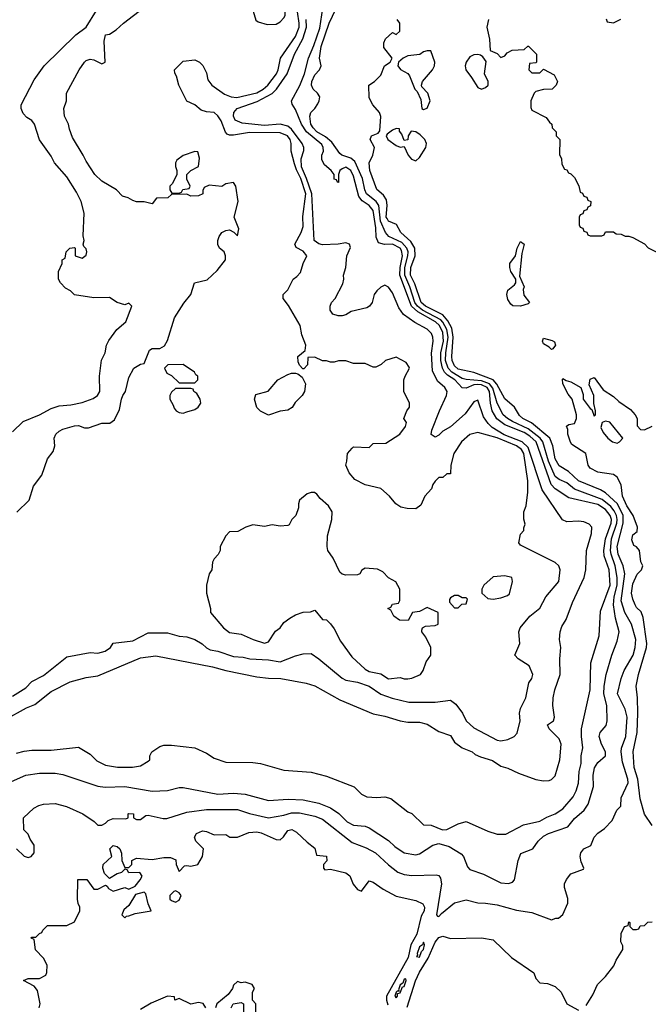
# Model space of a CAD drawing. Header units: inches. Extents: x 2348352 to 2479776, y 460422 to 613655.
# Tile 264 of 590: x 2376487 to 2379730, y 570988 to 576069. Entities that reach past the tile are written whole.
import ezdxf

# ---------------------------------------------------------------- set-up
doc = ezdxf.new("R2010")
doc.units = ezdxf.units.IN
doc.header["$MEASUREMENT"] = 0
doc.layers.add('C3577', color=7, linetype='Continuous')

msp = doc.modelspace()

# ---------------------------------------------------------------- linework, layer by layer
at = {"layer": 'C3577', "color": 4}
for points, elevation in [([(2377790, 576288), (2377770, 576278), (2377750, 576258), (2377710, 576198), (2377696, 576170), (2377686.8, 576130), (2377706, 576066), (2377716.9, 576056.9), (2377763.5, 576043.5), (2377810, 576046), (2377830, 576058), (2377850, 576078), (2377857.2, 576090), (2377857, 576110), (2377836.2, 576190), (2377826, 576210), (2377810, 576266)], 92), ([(2378590, 575908), (2378570, 575902), (2378550.7, 575889.3), (2378490, 575882.7), (2378464.7, 575870), (2378442, 575850), (2378438, 575830), (2378450.9, 575810.9), (2378490, 575790.7), (2378498.7, 575778.7), (2378526, 575710), (2378537.3, 575697.3), (2378556.8, 575656.8), (2378562, 575610), (2378570, 575606), (2378590, 575612), (2378604, 575650), (2378592.3, 575690), (2378562, 575722), (2378559.3, 575730), (2378566, 575750), (2378616.2, 575810), (2378626.6, 575830), (2378629.2, 575849.2), (2378607.3, 575907.3)], 68), ([(2378850, 575889.2), (2378830, 575886.6), (2378810, 575876.2), (2378790.4, 575850), (2378784.9, 575830), (2378788.2, 575810), (2378818.8, 575770), (2378850, 575718), (2378870, 575711), (2378890, 575718.8), (2378904, 575730), (2378904, 575750), (2378885.2, 575790), (2378893.2, 575853.2), (2378877.2, 575877.2), (2378865.2, 575885.2)], 68), ([(2378430, 575508), (2378410, 575499), (2378382.8, 575477.2), (2378378, 575470), (2378386, 575450), (2378430, 575418.8), (2378450, 575411.3), (2378470, 575414), (2378490.8, 575370), (2378508.2, 575348.2), (2378530, 575341), (2378550, 575358), (2378582.7, 575410), (2378585.2, 575430), (2378577.2, 575450), (2378553.8, 575473.8), (2378530, 575489.2), (2378506.4, 575493.6), (2378491.3, 575470), (2378490, 575448), (2378470, 575446), (2378458, 575478), (2378446, 575494), (2378446, 575506)], 68), ([(2377390, 575388), (2377330, 575368.7), (2377296.9, 575343.1), (2377291.3, 575330), (2377291.6, 575311.6), (2377298, 575290), (2377298, 575270), (2377276, 575224), (2377262, 575210), (2377262, 575190), (2377272.7, 575172.7), (2377310, 575174), (2377322, 575178), (2377328.4, 575191.6), (2377362, 575198), (2377366, 575210), (2377350, 575246), (2377348.7, 575270), (2377369.1, 575290.9), (2377408.9, 575311.1), (2377414, 575354), (2377406, 575386)], 92), ([(2379070, 574589.7), (2379031.7, 574591.7), (2379020.5, 574600.5), (2379004.7, 574624.7), (2379000.7, 574650), (2379006.2, 574673.8), (2379040.2, 574699.8), (2379046, 574710), (2379046, 574730), (2379020.9, 574770), (2379015.1, 574790), (2379016, 574810), (2379045.2, 574850), (2379054, 574890), (2379070, 574924.7), (2379090.4, 574910), (2379077.3, 574862.7), (2379065.4, 574745.4), (2379090.4, 574690), (2379084.1, 574675.9), (2379087.3, 574647.3), (2379117.3, 574610), (2379110, 574602.7)], 64), ([(2379230, 574366), (2379218.7, 574378.7), (2379190, 574395.3), (2379183.7, 574410), (2379190, 574424.7), (2379233.7, 574413.7), (2379246, 574406), (2379250.8, 574390), (2379238, 574370)], 64), ([(2377330, 574288.7), (2377252, 574288), (2377234, 574270), (2377245.4, 574245.4), (2377270, 574232), (2377310, 574194), (2377390, 574194), (2377406, 574210), (2377406, 574230), (2377395.3, 574235.3), (2377388, 574250)], 92), ([(2377770, 574028.7), (2377730, 574048), (2377710, 574068), (2377699, 574110), (2377704.7, 574135.3), (2377768.9, 574151.1), (2377818, 574210), (2377870, 574238), (2377890, 574244.7), (2377910, 574244.7), (2377922, 574242), (2377944.7, 574224.7), (2377962, 574190), (2377956, 574150), (2377944.7, 574130), (2377907.5, 574092.5), (2377893.2, 574066.8), (2377870, 574054), (2377830, 574048.7)], 88), ([(2377370, 574166), (2377290, 574166), (2377270, 574146), (2377262, 574130), (2377262, 574110), (2377279.6, 574079.6), (2377283.6, 574063.6), (2377294, 574050), (2377310, 574042), (2377330, 574038), (2377350, 574044.7), (2377390, 574058), (2377408, 574070), (2377422, 574090), (2377418, 574110), (2377400.4, 574140.4), (2377386, 574150), (2377382, 574162)], 92), ([(2379510, 573997.2), (2379492, 573990), (2379484.7, 573964.7), (2379498, 573938), (2379521, 573910), (2379544.7, 573890), (2379570, 573884), (2379582, 573890), (2379598, 573910), (2379532.3, 573992.3)], 64), ([(2377990, 573628.7), (2377970, 573622), (2377931.3, 573590), (2377924.7, 573570), (2377924.7, 573550), (2377911, 573510), (2377891.3, 573490), (2377878, 573462), (2377870, 573458), (2377830, 573455.3), (2377790, 573462), (2377750, 573454), (2377690, 573462), (2377654, 573450), (2377611.6, 573428.4), (2377570, 573426), (2377550, 573406), (2377522, 573350), (2377522, 573330), (2377511.6, 573308.4), (2377490, 573286), (2377482, 573270), (2377478, 573230), (2377464.7, 573210), (2377451.3, 573150), (2377451.3, 573110), (2377470.9, 573030.9), (2377471.3, 573010), (2377538, 572930), (2377570, 572906), (2377630, 572898), (2377691.3, 572870), (2377750, 572850.7), (2377770, 572858.8), (2377807, 572913), (2377830, 572931.3), (2377850, 572958), (2377880.2, 572979.8), (2377910, 572998), (2377948.9, 573011.1), (2377987.3, 573012.7), (2378010, 573022), (2378050, 572974), (2378070, 572972), (2378090, 572951.3), (2378110, 572926), (2378142, 572862), (2378200.7, 572780.7), (2378270, 572717.1), (2378290, 572706), (2378350, 572693.4), (2378390, 572668.2), (2378450, 572674.8), (2378470, 572666.8), (2378490, 572667.3), (2378510, 572670.8), (2378555.3, 572690), (2378569, 572710), (2378584.7, 572755.3), (2378608, 572790), (2378608, 572830), (2378583.1, 572883.1), (2378562, 572910), (2378562, 572918), (2378566, 572930), (2378580.4, 572939.6), (2378630, 572942), (2378646, 572950), (2378646, 573010), (2378590, 573035.3), (2378550, 573015.3), (2378514, 573010), (2378492, 572968), (2378446, 572970), (2378418, 572990), (2378402, 573022), (2378386, 573030), (2378402, 573038), (2378410, 573052), (2378442, 573058), (2378448, 573072), (2378448.7, 573130), (2378428.4, 573168.4), (2378390, 573188), (2378360.4, 573220.4), (2378333.6, 573233.6), (2378270, 573238), (2378251.6, 573228.4), (2378242, 573210), (2378230, 573204), (2378170, 573202), (2378150, 573208), (2378138, 573218), (2378104, 573290), (2378077.2, 573330), (2378073.2, 573350), (2378074.6, 573405.4), (2378097.2, 573490), (2378099, 573530), (2378080.2, 573560.2), (2378038, 573598), (2378020.4, 573620.4), (2378008.4, 573628.4)], 92), ([(2378990, 573199), (2378930, 573194), (2378882, 573150), (2378872, 573130), (2378872, 573110), (2378902, 573082), (2378930, 573078), (2378970, 573084.7), (2379003.1, 573096.9), (2379013.6, 573106.4), (2379028.7, 573170), (2379026, 573190)], 92), ([(2378750, 573098), (2378730, 573098), (2378710, 573086), (2378703.6, 573076.4), (2378703.6, 573063.6), (2378730, 573034), (2378750, 573034), (2378767.3, 573052.7), (2378790, 573054), (2378798, 573078), (2378790, 573086), (2378770, 573086)], 92), ([(2377290, 571573.2), (2377282, 571570), (2377261, 571550), (2377261, 571530), (2377270, 571522.8), (2377290, 571514.8), (2377310, 571526), (2377319.3, 571550), (2377310, 571564), (2377298, 571570)], 64), ([(2377130, 571566), (2377084.7, 571555.3), (2377050, 571498), (2377024.7, 571475.3), (2377014, 571450), (2377030, 571434), (2377038, 571442), (2377050, 571444.7), (2377082.7, 571457.3), (2377166, 571470), (2377150, 571506), (2377138, 571558)], 64), ([(2378570, 571308.7), (2378564.4, 571295.6), (2378550, 571284), (2378537.3, 571250), (2378538.8, 571241.2), (2378534, 571234), (2378550, 571231), (2378560.1, 571259.9), (2378570, 571271.3), (2378575.1, 571295.1)], 68), ([(2378478.6, 571118.6), (2378470, 571118), (2378463, 571097), (2378450, 571088.7), (2378442, 571062), (2378444.7, 571055.3), (2378435.3, 571055.3), (2378429, 571050), (2378423, 571030), (2378430, 571020.7), (2378436.2, 571030), (2378436.4, 571043.6), (2378450, 571047.7), (2378461.5, 571078.5), (2378470, 571080.7), (2378474.7, 571090), (2378481.2, 571110)], 68)]:
    msp.add_lwpolyline(points, close=True, dxfattribs=dict(at, elevation=elevation))
for points, elevation in [([(2376472.3, 573527.7), (2376535.3, 573590), (2376558.6, 573661.4), (2376600.9, 573719.1), (2376630, 573802), (2376660.2, 573839.8), (2376669, 573870), (2376664, 573910), (2376674, 573930), (2376690, 573946), (2376710, 573956), (2376770, 573973.4), (2376790, 573974), (2376822, 573962), (2376842.8, 573962.8), (2376910, 573987.3), (2376952.5, 573987.5), (2376975.5, 574004.5), (2377002.5, 574057.5), (2377012.3, 574110), (2377019.3, 574130), (2377033.2, 574150), (2377050, 574222), (2377075.3, 574270), (2377110, 574291.3), (2377130, 574294), (2377156.4, 574363.6), (2377170, 574371.3), (2377210, 574372), (2377234.6, 574385.4), (2377250, 574414), (2377286, 574530), (2377334.2, 574605.8), (2377369.2, 574650), (2377389.3, 574710.7), (2377454.5, 574725.5), (2377506.3, 574773.7), (2377549.2, 574830), (2377549, 574850), (2377542, 574870), (2377518, 574890), (2377509.1, 574909.1), (2377508.7, 574930), (2377515.3, 574950), (2377530, 574970.8), (2377550, 574981), (2377570, 574984.7), (2377592, 574972), (2377610, 574954), (2377618, 574990), (2377594, 575050), (2377614, 575130), (2377602, 575210), (2377590, 575228), (2377550, 575222), (2377530, 575208.7), (2377464.7, 575215.3), (2377438, 575202), (2377432, 575188), (2377431.3, 575170), (2377410, 575159), (2377370, 575158), (2377350, 575168), (2377270, 575166), (2377251.3, 575148.7), (2377192, 575148), (2377170, 575118), (2377130, 575128.7), (2377090, 575128.7), (2377070, 575135.3), (2377046, 575150), (2377018, 575158), (2376986, 575190), (2376910, 575235.3), (2376875.3, 575270), (2376830, 575338), (2376815.3, 575370), (2376760.2, 575460.2), (2376743.1, 575503.1), (2376738, 575530), (2376718, 575570), (2376715.3, 575610), (2376728.7, 575650), (2376729, 575690), (2376794, 575810), (2376822, 575850), (2376830, 575858), (2376850, 575864.7), (2376870, 575861), (2376910, 575841), (2376928, 575850), (2376922.9, 575957.1), (2376929.6, 575990.4), (2376950, 575994.8), (2376984.1, 576015.9), (2377022, 576050), (2377207.2, 576192.8)], 92), ([(2376430, 572130.7), (2376518, 572170), (2376590, 572180.7), (2376670, 572180.7), (2376710, 572174), (2376890, 572114), (2376927.9, 572107.9), (2377030, 572112.4), (2377170, 572088.2), (2377250, 572090.6), (2377310, 572107.3), (2377330, 572107.3), (2377510, 572072.7), (2377590, 572077.1), (2377650, 572072.7), (2377770, 572039.3), (2377872.9, 572047.1), (2377950, 572042.6), (2378030, 572025.3), (2378090, 572002.4), (2378133, 571973), (2378177.3, 571930), (2378210, 571912.7), (2378270, 571907.3), (2378290, 571898.8), (2378390, 571834), (2378422.5, 571802.5), (2378470, 571770.4), (2378530, 571758.8), (2378550, 571764), (2378619, 571810), (2378650, 571817.6), (2378703, 571803), (2378764.5, 571764.5), (2378776, 571750), (2378797.5, 571697.5), (2378810, 571684), (2378879.9, 571659.9), (2378970, 571614.8), (2379009.1, 571610.9), (2379030, 571618), (2379039, 571630), (2379059.3, 571730), (2379073.2, 571766.8), (2379134, 571790), (2379161.2, 571830), (2379190, 571856.3), (2379215.3, 571870), (2379315.8, 571904.2), (2379350, 571946), (2379399.3, 571990), (2379419.1, 572020.9), (2379447.5, 572112.5), (2379446, 572170), (2379451.9, 572208.1), (2379470, 572236), (2379509.2, 572270), (2379509.3, 572290), (2379489.3, 572330), (2379477.2, 572370), (2379481.2, 572390), (2379513.2, 572426.8), (2379517.2, 572450), (2379516.2, 572530), (2379501.3, 572590), (2379501.6, 572630), (2379512, 572690), (2379542, 572790), (2379570, 572862), (2379579.5, 572910), (2379560.5, 572980.5), (2379550.8, 573050), (2379553.5, 573090), (2379569.8, 573150), (2379569.8, 573190), (2379558.9, 573250), (2379537.7, 573310), (2379534.8, 573330), (2379539.8, 573390), (2379567.6, 573470), (2379569.8, 573490), (2379565.8, 573510), (2379554.8, 573534.8), (2379537.5, 573557.5), (2379492.2, 573592.2), (2379350, 573645.4), (2379310, 573678.7), (2379270, 573696.3), (2379250, 573711.6), (2379215.7, 573790), (2379185.5, 573890), (2379172.9, 573910), (2379110, 573958), (2379030, 573994.5), (2379003.6, 574010), (2378981.6, 574030), (2378950, 574089.3), (2378928.1, 574168.1), (2378910, 574189.8), (2378870, 574205.2), (2378790, 574211.9), (2378770, 574217.4), (2378716.4, 574250), (2378697.7, 574270), (2378684.3, 574310), (2378684.7, 574350), (2378697.8, 574430), (2378690.5, 574470), (2378670, 574508.7), (2378659.5, 574519.5), (2378565.8, 574570), (2378539, 574590), (2378525.9, 574610), (2378500.5, 574690), (2378473.7, 574750), (2378474.4, 574790), (2378489.9, 574850), (2378490.6, 574870), (2378485, 574890), (2378458.7, 574918.7), (2378391.8, 574950), (2378374.3, 574970), (2378348.8, 575028.8), (2378339.3, 575110), (2378325.4, 575130), (2378276.4, 575170), (2378267.9, 575190), (2378255.3, 575250), (2378216.4, 575336.4), (2378194.7, 575354.7), (2378149.8, 575369.8), (2378138.6, 575378.6), (2378096.6, 575436.6), (2378064, 575464), (2378020.7, 575490), (2378000.5, 575510), (2377989.7, 575530), (2377984.5, 575570), (2377989.4, 575590), (2378009.5, 575610.5), (2378024.8, 575635.2), (2378032.7, 575650), (2378035.1, 575670), (2378022.7, 575690), (2378000.9, 575710), (2377992, 575730), (2377993.6, 575750), (2378010, 575784.9), (2378034.5, 575810), (2378042.9, 575830), (2378033.3, 575870), (2378043.1, 575930), (2378083.5, 576050), (2378117.6, 576122.4)], 72), ([(2376450, 573942), (2376504.5, 573995.5), (2376588.7, 574030), (2376650, 574062), (2376690, 574075.5), (2376750, 574080.5), (2376810, 574094), (2376866.8, 574113.2), (2376889, 574130), (2376901.2, 574150), (2376899.3, 574230), (2376908.7, 574311.3), (2376928, 574350), (2376935.3, 574390), (2376946.3, 574413.7), (2376989, 574470), (2377034, 574510), (2377066, 574590), (2377050, 574606), (2377030, 574598), (2376990, 574608.7), (2376950, 574635.3), (2376870, 574633.2), (2376770, 574649), (2376748.9, 574668.9), (2376723.1, 574683.1), (2376698, 574710), (2376688, 574730), (2376688, 574770), (2376706, 574810), (2376706, 574830), (2376722, 574838), (2376726, 574870), (2376746, 574890), (2376770, 574894), (2376774, 574890), (2376774, 574850), (2376810, 574838), (2376830, 574854), (2376834, 574870), (2376830, 574886), (2376818, 574898), (2376815.3, 574910), (2376819, 574930), (2376814, 574954), (2376819.3, 575070), (2376803.7, 575130), (2376779.3, 575179.3), (2376730, 575257.2), (2376666.6, 575330), (2376650, 575364), (2376589.4, 575449.4), (2376564, 575530), (2376550, 575548.7), (2376523.2, 575563.2), (2376504.7, 575584.7), (2376494, 575610), (2376495.3, 575630), (2376561.5, 575758.5), (2376614, 575830), (2376777.2, 575990), (2376829.4, 576030.6), (2376883.2, 576116.8)], 96), ([(2376450, 572578), (2376518.7, 572621.3), (2376550, 572653.4), (2376610, 572684), (2376730, 572780.7), (2376850, 572802.8), (2376890, 572800.7), (2376928, 572810), (2376955.3, 572830), (2376970, 572851), (2377070, 572864), (2377150, 572904), (2377250, 572904.9), (2377310, 572887.7), (2377350, 572884), (2377390, 572870.7), (2377428.5, 572848.5), (2377450, 572827.7), (2377470, 572816.3), (2377510, 572810.6), (2377590, 572782.4), (2377639.3, 572779.3), (2377674, 572770), (2377770, 572766), (2377830, 572755.5), (2377910, 572786.8), (2377950, 572796), (2377990, 572798), (2378030, 572771), (2378150, 572670.7), (2378170, 572660.7), (2378230, 572650.6), (2378290, 572630.3), (2378350, 572588.2), (2378408.5, 572568.5), (2378493.8, 572546.2), (2378630, 572547.3), (2378710, 572558), (2378737.3, 572537.3), (2378770.8, 572490), (2378790.6, 572450.6), (2378830, 572414), (2378950, 572350.8), (2378970, 572347.3), (2379005.6, 572354.4), (2379038, 572370), (2379053.6, 572386.4), (2379069.2, 572450), (2379066, 572490), (2379070, 572514), (2379099, 572570), (2379113.6, 572646.4), (2379128.7, 572670), (2379134, 572690), (2379115.3, 572735.3), (2379058, 572770), (2379042, 572790), (2379068, 572850), (2379062, 572910), (2379069.4, 572930.6), (2379119, 572990), (2379170, 573032), (2379202, 573090), (2379269, 573170), (2379275.3, 573230), (2379268, 573250), (2379250, 573268), (2379070, 573358), (2379062, 573370), (2379070, 573414), (2379087.3, 573432.7), (2379087.3, 573447.3), (2379094.6, 573465.4), (2379088.4, 573491.6), (2379088, 573530), (2379100.4, 573559.6), (2379108.7, 573630), (2379109, 573690), (2379088.2, 573830), (2379076.4, 573850), (2379050, 573869.7), (2378950, 573911.8), (2378850, 573939), (2378810, 573929), (2378766, 573890), (2378726, 573830), (2378711.3, 573770), (2378710, 573726), (2378690, 573726), (2378670, 573706), (2378650, 573706), (2378630, 573688), (2378618, 573670), (2378611.3, 573648.7), (2378578, 573610), (2378556.8, 573563.2), (2378530, 573545.2), (2378485.6, 573545.6), (2378453.6, 573553.6), (2378428, 573570), (2378395.3, 573610), (2378350, 573649), (2378270, 573669), (2378216.4, 573696.4), (2378186, 573730), (2378169, 573770), (2378175.3, 573790), (2378178, 573830), (2378202, 573858), (2378210, 573864.7), (2378290, 573862), (2378310, 573882), (2378376.5, 573883.5), (2378448, 573930), (2378478, 573970), (2378482, 573990), (2378468.7, 574010), (2378484, 574050), (2378498, 574070), (2378498, 574090), (2378469.2, 574150), (2378469, 574210), (2378475.3, 574230), (2378498, 574270), (2378496.4, 574276.4), (2378480.4, 574300.4), (2378430, 574328), (2378374, 574310), (2378351.3, 574288.7), (2378323.6, 574276.4), (2378310, 574275.3), (2378270, 574294), (2378210, 574295.3), (2378170, 574309), (2378131.1, 574308.9), (2378110, 574302), (2378090, 574302), (2378070, 574308.7), (2378048.9, 574308.9), (2378010, 574328), (2377974, 574326), (2377971.6, 574288.4), (2377952.7, 574267.3), (2377947.3, 574267.3), (2377930, 574286), (2377923.1, 574303.1), (2377922, 574330), (2377959, 574361), (2377964, 574390), (2377943.2, 574443.2), (2377933.2, 574490), (2377873.2, 574593.2), (2377846, 574630), (2377846, 574650), (2377870, 574674), (2377898, 574730), (2377917.2, 574742.8), (2377936, 574764), (2377949.4, 574810.6), (2377968.7, 574850), (2377950, 574874), (2377913.2, 574893.2), (2377906, 574910), (2377939.5, 574970), (2377950, 575002), (2377947.2, 575052.8), (2377963.5, 575170), (2377938.2, 575250), (2377914.5, 575294.5), (2377905.1, 575325.1), (2377888, 575390), (2377887.8, 575430), (2377882.4, 575450), (2377869.4, 575470), (2377830, 575485.1), (2377673, 575487), (2377590, 575473.6), (2377570, 575472.3), (2377557.5, 575477.5), (2377548.1, 575488.1), (2377527, 575547), (2377510, 575572.3), (2377490, 575589.4), (2377450, 575592.7), (2377422.5, 575602.5), (2377390, 575628.7), (2377348.9, 575648.9), (2377308, 575730), (2377296.4, 575776.4), (2377287.3, 575792.7), (2377286, 575810), (2377330, 575854), (2377390, 575862), (2377414, 575850), (2377431.6, 575831.6), (2377450, 575794), (2377458, 575758), (2377478, 575730), (2377544.4, 575684.4), (2377578, 575670), (2377607.4, 575667.4), (2377710, 575691.8), (2377742.9, 575710), (2377767.3, 575730), (2377811.5, 575790), (2377820.7, 575810), (2377831.8, 575870), (2377910, 575982), (2377928.4, 576030), (2377929.7, 576050), (2377920.3, 576110)], 88), ([(2376470, 572284), (2376510, 572293.4), (2376550, 572299.1), (2376650, 572299.1), (2376790, 572314.8), (2376850, 572278), (2376884.5, 572244.5), (2376930, 572222.8), (2376990.9, 572210.9), (2377068.9, 572211.1), (2377110, 572218), (2377150, 572242), (2377158, 572250), (2377158, 572270), (2377168.9, 572291.1), (2377210, 572318), (2377230, 572324.7), (2377270, 572324.7), (2377390, 572311.3), (2377450, 572284.7), (2377490, 572258), (2377550, 572238), (2377690, 572236), (2377730, 572231.3), (2377850, 572196), (2377990, 572186), (2378070, 572166), (2378212, 572110), (2378250, 572072), (2378278, 572058), (2378330, 572054.8), (2378370, 572058.8), (2378402, 572050), (2378490, 571982), (2378510, 571972), (2378570, 571914), (2378610, 571912), (2378668.5, 571888.5), (2378690, 571890.6), (2378750, 571918.8), (2378790, 571930.8), (2378902, 571882), (2378950, 571866.7), (2378994.5, 571865.5), (2379085.4, 571914.6), (2379170, 571932.7), (2379206.6, 571953.4), (2379250, 571970.4), (2379290, 571997.1), (2379342, 572058), (2379358, 572090), (2379369.5, 572129.5), (2379373.6, 572190), (2379383.5, 572230), (2379384.4, 572270), (2379391.5, 572311.5), (2379384.7, 572370), (2379385.6, 572410), (2379429.6, 572610), (2379433.6, 572750), (2379476.9, 572890), (2379483.8, 573016.2), (2379533.8, 573150), (2379527.7, 573230), (2379503, 573303), (2379500.3, 573330), (2379509.8, 573390), (2379538.8, 573470), (2379539.5, 573490), (2379533.2, 573510), (2379510, 573540.9), (2379470, 573567), (2379320.6, 573600.6), (2379250, 573647.4), (2379229.8, 573670), (2379151.5, 573890), (2379119.3, 573919.3), (2379090, 573938.4), (2378990, 573978.7), (2378949.1, 574009.1), (2378925, 574050), (2378915.8, 574090), (2378911.1, 574150), (2378898.6, 574170), (2378870, 574184.1), (2378850, 574186.1), (2378830, 574183.9), (2378790, 574167.1), (2378770, 574169.6), (2378731.9, 574210), (2378694.6, 574234.6), (2378679.4, 574250), (2378668, 574270), (2378659.3, 574310), (2378660.4, 574350), (2378672.7, 574410), (2378670, 574455.1), (2378652.8, 574490), (2378632.8, 574510), (2378541.1, 574561.1), (2378509.2, 574590), (2378448.6, 574750), (2378449.2, 574790), (2378461.4, 574850), (2378457.2, 574877.2), (2378449.7, 574890), (2378410, 574909.8), (2378368.8, 574908.8), (2378337.4, 574917.4), (2378326.7, 574946.7), (2378325.1, 574994.9), (2378310, 575083.7), (2378290, 575109.6), (2378253.3, 575133.3), (2378237.1, 575157.1), (2378210, 575261.2), (2378195.4, 575290), (2378170, 575307), (2378150, 575299.3), (2378138.8, 575290), (2378131, 575270), (2378131.1, 575228.9), (2378126, 575230), (2378122, 575242), (2378110, 575246), (2378108.7, 575270), (2378094, 575290), (2378058.9, 575318.9), (2378045.8, 575345.8), (2378046.3, 575370), (2378054, 575390), (2378053.5, 575410), (2378045.4, 575425.4), (2377967.1, 575490), (2377941.6, 575530), (2377910, 575605.2), (2377892.5, 575632.5), (2377889.4, 575650), (2377931.7, 575728.3), (2377956.8, 575790), (2377977.3, 575870), (2378005.3, 575934.7), (2378034.9, 576025.1), (2378051.3, 576128.7)], 76), ([(2376410, 572455.8), (2376522.8, 572517.2), (2376565.1, 572534.9), (2376650, 572602), (2376747.2, 572652.8), (2376830, 572674), (2376890, 572683), (2377110, 572776.3), (2377190, 572786.8), (2377482, 572730), (2377550, 572710.4), (2377710, 572677.1), (2377770, 572670.5), (2377834, 572670), (2377964.5, 572644.5), (2378010, 572630.8), (2378138.5, 572558.5), (2378310, 572487.3), (2378370, 572474.8), (2378450, 572450.6), (2378490, 572444), (2378550, 572444), (2378590, 572433.4), (2378650, 572396.3), (2378710, 572374.8), (2378730, 572341), (2378770, 572310.8), (2378822, 572290), (2378836.8, 572276.8), (2378864.2, 572264.2), (2378926.4, 572246.4), (2378970, 572216.3), (2379005.8, 572205.8), (2379059.9, 572179.9), (2379150, 572148), (2379190, 572140.5), (2379218, 572142), (2379231.5, 572148.5), (2379250, 572166.8), (2379274, 572250), (2379280.5, 572330), (2379270, 572358.7), (2379219.5, 572410), (2379209.2, 572430), (2379241.2, 572450), (2379246.6, 572470), (2379238, 572530), (2379239.5, 572570), (2379247.3, 572610), (2379275.6, 572690), (2379273.3, 572770), (2379278.4, 572830), (2379272.3, 572870), (2379275.1, 572910), (2379283.3, 572936.7), (2379306.3, 572973.7), (2379339.1, 573060.9), (2379399.6, 573190), (2379407, 573230), (2379411.5, 573330), (2379436.6, 573416.6), (2379438, 573450), (2379425.1, 573465.1), (2379397.1, 573477.1), (2379370, 573481.3), (2379310, 573477.4), (2379287.2, 573487.2), (2379182.5, 573642.5), (2379110, 573861), (2379079.8, 573890), (2378986.9, 573926.9), (2378924.2, 573964.2), (2378904.3, 573984.3), (2378880, 574020), (2378850, 574106), (2378830, 574097.6), (2378785.8, 574034.2), (2378710, 573967), (2378670, 573946), (2378650, 573925.2), (2378630, 573915.3), (2378610, 573928), (2378614, 573950), (2378652, 574050), (2378689.6, 574130), (2378692.1, 574150), (2378679.6, 574170), (2378642.8, 574202.8), (2378617, 574257), (2378611.9, 574348.1), (2378619.8, 574410), (2378618.8, 574430), (2378610.8, 574450), (2378590, 574472), (2378526.3, 574506.3), (2378467.9, 574547.9), (2378442.6, 574582.6), (2378410, 574659), (2378390, 574689), (2378370, 574699), (2378350, 574688.7), (2378330, 574668.7), (2378316, 574650), (2378304.7, 574610), (2378291.3, 574590), (2378278.5, 574581.5), (2378197.3, 574562.7), (2378170, 574545.2), (2378150, 574541.2), (2378130, 574541.2), (2378102, 574550), (2378088.7, 574570), (2378088.7, 574590), (2378095.3, 574610), (2378114, 574630), (2378154.8, 574705.2), (2378159.3, 574730), (2378157.2, 574750), (2378169.3, 574790.7), (2378175.6, 574850), (2378193.8, 574893.8), (2378188.7, 574910), (2378170, 574917), (2378130.4, 574909.6), (2378050, 574906.6), (2378030, 574912), (2378005.6, 574930), (2377994.7, 575170), (2377967.5, 575250), (2377940.8, 575310), (2377939.8, 575350), (2377953.4, 575393.4), (2377953.5, 575410), (2377943.5, 575430), (2377890, 575503.5), (2377870, 575519.8), (2377830, 575528.9), (2377750, 575523.5), (2377635.1, 575535.1), (2377599.3, 575550), (2377589.6, 575570), (2377592, 575590), (2377609.3, 575610), (2377713, 575647), (2377790, 575687.7), (2377812.1, 575710), (2377867.4, 575790), (2377905.6, 575890), (2377948, 575970), (2377967.2, 576030), (2377965.3, 576070)], 84), ([(2376471.1, 571791.1), (2376510, 571752), (2376530, 571744.7), (2376546, 571750), (2376562, 571770), (2376562, 571810), (2376540.2, 571840.2), (2376530, 571866), (2376508.4, 571888.4), (2376506, 571950), (2376560.2, 571999.8), (2376585.6, 572014.4), (2376610, 572020.7), (2376670, 572024.9), (2376727.9, 572007.9), (2376812, 571970), (2376871, 571931), (2376890, 571912), (2376910, 571912), (2376930, 571922), (2376943.2, 571936.8), (2376970, 571947.3), (2377034.6, 571945.4), (2377046, 571950), (2377046, 571970), (2377050, 571972), (2377074, 571970), (2377074, 571950), (2377090, 571942), (2377110, 571942), (2377138, 571962), (2377150, 571964.7), (2377226.4, 571946.4), (2377246.4, 571946.4), (2377350, 571978.8), (2377450, 571993), (2377610, 571992.4), (2377672.7, 571972.7), (2377770, 571950.6), (2377850, 571964), (2377890, 571975.5), (2377930, 571975.5), (2378010, 571959.3), (2378050, 571943), (2378203.1, 571823.1), (2378275.1, 571795.1), (2378322.8, 571770), (2378390, 571707.3), (2378438, 571670), (2378470, 571658), (2378510, 571653.4), (2378636, 571656), (2378650, 571652), (2378658.5, 571638.5), (2378663, 571610), (2378638, 571450), (2378642, 571442), (2378650, 571441), (2378663.2, 571456.8), (2378730, 571510.8), (2378790, 571526.8), (2378850, 571510.8), (2378890, 571510.7), (2378950, 571502), (2379050, 571474), (2379130, 571461), (2379230, 571424.7), (2379252.7, 571432.7), (2379267.3, 571432.7), (2379288.4, 571451.6), (2379315.3, 571510), (2379314.6, 571534.6), (2379298, 571590), (2379298, 571610), (2379308.4, 571631.6), (2379330, 571662), (2379395.3, 571684.7), (2379398, 571690), (2379383.1, 571723.1), (2379378, 571750), (2379382, 571770), (2379398, 571790), (2379432.9, 571807.1), (2379450, 571851.3), (2379470, 571871.3), (2379504.7, 571895.3), (2379543.1, 571936.9), (2379568, 571990), (2379588, 572010), (2379590, 572054), (2379626, 572130), (2379625.1, 572150), (2379597.3, 572237.3), (2379589.7, 572290), (2379591.1, 572310), (2379614.8, 572370), (2379620.4, 572470), (2379610.8, 572510.8), (2379571.8, 572590), (2379589.6, 572670), (2379605.6, 572710), (2379651.3, 572790), (2379663, 572830), (2379666.3, 572870), (2379642.6, 572950), (2379609, 573009), (2379589.8, 573069.8), (2379608.7, 573210), (2379599.8, 573250), (2379573.8, 573310), (2379569, 573350), (2379601.2, 573470), (2379600.8, 573510), (2379570.5, 573570.5), (2379510, 573626.6), (2379483.1, 573643.1), (2379370, 573689.7), (2379318, 573738), (2379270, 573767.3), (2379250, 573802.7), (2379238, 573870), (2379221.3, 573910), (2379127.8, 573987.8), (2379083.6, 574010), (2379065.5, 574025.5), (2379039.5, 574070), (2378990, 574111.6), (2378948.2, 574188.2), (2378929.9, 574209.9), (2378830, 574248.7), (2378750, 574264.5), (2378730, 574283), (2378718.7, 574310), (2378716.1, 574330), (2378724.1, 574430), (2378716.9, 574476.9), (2378695.6, 574515.6), (2378670, 574546), (2378580.5, 574590), (2378558.7, 574610), (2378526.3, 574706.4), (2378503.5, 574750), (2378505, 574790), (2378527.3, 574850), (2378526, 574890), (2378504.9, 574924.9), (2378454, 574970), (2378431.4, 575011.4), (2378390, 575029.7), (2378382.4, 575042.4), (2378378.3, 575050), (2378383.5, 575110), (2378378.8, 575138.8), (2378364, 575164), (2378330, 575193.2), (2378294, 575290), (2378289.6, 575330), (2378309.3, 575370), (2378317.2, 575410), (2378295.3, 575450), (2378302, 575470), (2378336.5, 575483.5), (2378345.2, 575494.8), (2378349.4, 575569.4), (2378344, 575590), (2378308.7, 575628.7), (2378290, 575666), (2378288.7, 575730), (2378318, 575750), (2378350, 575782), (2378368.7, 575830), (2378398, 575850), (2378408.7, 575870), (2378365.2, 575925.2), (2378365.2, 575950), (2378374, 575970), (2378410, 576002), (2378430, 575992), (2378448, 576010), (2378448, 576050), (2378435.3, 576070)], 68), ([(2378906, 576070), (2378897.3, 576030), (2378911.6, 575968.4), (2378914, 575910), (2378950, 575894), (2378970, 575874), (2378990, 575882), (2379002, 575898), (2379028.4, 575911.6), (2379090, 575914), (2379108.4, 575931.6), (2379111.6, 575931.6), (2379154, 575890), (2379154, 575850), (2379150, 575846), (2379118, 575842), (2379114, 575810), (2379130, 575794), (2379170, 575794), (2379190, 575814), (2379243.6, 575783.6), (2379262, 575750), (2379254, 575730), (2379234, 575710), (2379190, 575708), (2379150, 575698), (2379142, 575690), (2379124.7, 575650), (2379123.6, 575616.4), (2379130, 575602), (2379203.6, 575563.6), (2379219.6, 575539.6), (2379232, 575530), (2379234, 575510), (2379254, 575490), (2379254, 575470), (2379274, 575450), (2379272.7, 575372.7), (2379282, 575350), (2379283.6, 575323.6), (2379298, 575298), (2379310, 575294), (2379318, 575278), (2379330, 575274), (2379350, 575254), (2379371.6, 575211.6), (2379378, 575178), (2379390, 575174), (2379398, 575158), (2379412.7, 575152.7), (2379418, 575138), (2379434, 575130), (2379432.7, 575107.3), (2379418, 575102), (2379412.7, 575087.3), (2379398, 575082), (2379392.7, 575067.3), (2379378, 575062), (2379374, 575050), (2379374, 575010), (2379378, 574998), (2379392.7, 574992.7), (2379398, 574978), (2379412.7, 574972.7), (2379418, 574958), (2379430, 574954), (2379490, 574954), (2379502, 574958), (2379510, 574974), (2379550, 574974), (2379563.6, 574963.6), (2379590, 574962), (2379610, 574952), (2379630, 574952), (2379650, 574944.7), (2379710, 574912), (2379730, 574892), (2379810, 574852)], 68), ([(2379512.7, 576072.7), (2379518, 576058), (2379550, 576052), (2379588.9, 576071.1)], 72), ([(2379749.5, 571910), (2379709.8, 571969.8), (2379688.6, 572048.6), (2379675.8, 572150), (2379657.4, 572210), (2379651.9, 572291.9), (2379672, 572390), (2379676.2, 572490), (2379674.5, 572570), (2379667.3, 572630), (2379678.7, 572690), (2379720.5, 572830), (2379721.7, 572850), (2379704.1, 572984.1), (2379693.6, 573013.6), (2379670, 573035.3), (2379662.7, 573050), (2379650, 573078), (2379642.9, 573110), (2379650, 573158), (2379672.7, 573207.3), (2379695.3, 573230), (2379702, 573250), (2379692, 573272), (2379684, 573330), (2379670, 573348.7), (2379655.3, 573355.3), (2379645.2, 573385.2), (2379650, 573411.3), (2379672.3, 573427.7), (2379674, 573450), (2379652.6, 573510), (2379619.7, 573559.7), (2379596.4, 573610), (2379589.3, 573669.3), (2379570, 573708), (2379550, 573722), (2379470, 573734), (2379430, 573755.3), (2379419, 573770), (2379408, 573830), (2379336.2, 573876.2), (2379328, 573888), (2379315.1, 573930), (2379314.6, 573954.6), (2379308.4, 573971.6), (2379320.4, 573979.6), (2379350, 573984.7), (2379359, 574010), (2379359, 574030), (2379337, 574110), (2379317.1, 574137.1), (2379290, 574189.2), (2379287, 574213), (2379290, 574218), (2379306.4, 574206.4), (2379330, 574200.4), (2379382, 574170), (2379394.4, 574134.4), (2379394, 574110), (2379430, 574062), (2379438, 574058), (2379450, 574022), (2379458, 574030), (2379458, 574050), (2379448.4, 574088.4), (2379449, 574130), (2379425.2, 574185.2), (2379430, 574214), (2379450, 574222), (2379498, 574158), (2379550, 574124.7), (2379578.5, 574098.5), (2379638, 574058), (2379662, 574030), (2379672, 574010), (2379672.7, 573972.7), (2379690, 573954), (2379710, 573952), (2379749.4, 573970.6)], 64), ([(2376588, 570970), (2376593.2, 570990), (2376579.3, 571059.3), (2376562, 571082), (2376506, 571110), (2376530, 571122), (2376590, 571122), (2376622, 571138), (2376627.3, 571152.7), (2376628, 571190), (2376610, 571226), (2376568.4, 571268.4), (2376562, 571322), (2376546, 571330), (2376550, 571334), (2376570, 571334), (2376590, 571354), (2376602, 571358), (2376606, 571370), (2376630, 571394), (2376730, 571394), (2376770, 571414), (2376798, 571470), (2376798, 571490), (2376788.4, 571508.4), (2376786, 571530), (2376787.3, 571632.7), (2376832.7, 571632.7), (2376870, 571582), (2376890, 571582), (2376930, 571602), (2376938, 571598), (2376945.4, 571585.4), (2376970, 571571.3), (2377030, 571591.3), (2377050, 571582), (2377082, 571598), (2377108, 571630), (2377118, 571650), (2377107.3, 571667.3), (2377050, 571666), (2377042, 571682), (2377030, 571686), (2377011.6, 571668.4), (2376990, 571662), (2376950, 571638), (2376923.7, 571663.7), (2376915.1, 571690), (2376918, 571710), (2376962, 571750), (2376952.7, 571790), (2376970, 571807.3), (2376990, 571802.8), (2377002.8, 571790), (2377012.7, 571767.3), (2377014, 571730), (2377030, 571694), (2377050, 571694), (2377066, 571710), (2377066, 571730), (2377090, 571742), (2377170, 571736), (2377230, 571746), (2377264.7, 571744.7), (2377292.7, 571732.7), (2377294, 571710), (2377310, 571674), (2377338, 571702), (2377350, 571704.7), (2377370, 571701), (2377406, 571710), (2377429.3, 571750.7), (2377435.3, 571790), (2377395.1, 571830), (2377389.3, 571850), (2377399.3, 571870), (2377430, 571882.4), (2377450, 571880.5), (2377490, 571862.8), (2377550, 571864.7), (2377571.1, 571851.1), (2377610, 571850.8), (2377670, 571874.4), (2377710, 571878.4), (2377733.3, 571873.3), (2377810, 571839.1), (2377830, 571837.3), (2377847.6, 571852.4), (2377870, 571885.5), (2377890.2, 571890.2), (2377915.9, 571875.9), (2377970, 571824.7), (2378010, 571794), (2378018, 571758), (2378070, 571752), (2378071.1, 571728.9), (2378054, 571710), (2378054, 571690), (2378062, 571682), (2378090, 571684.7), (2378170, 571666), (2378190.7, 571650.7), (2378207.7, 571607.7), (2378230, 571581), (2378250, 571572), (2378290, 571624.7), (2378310, 571618.8), (2378362, 571582), (2378430, 571546), (2378530, 571522.8), (2378566.4, 571506.4), (2378574.8, 571490), (2378573, 571470), (2378558, 571442), (2378536.5, 571350), (2378505.6, 571294.4), (2378491, 571230), (2378379.3, 571030), (2378378.7, 571010), (2378385.7, 570985.8)], 64), ([(2379410, 570982), (2379443.1, 571036.9), (2379468, 571090), (2379510, 571132), (2379552.9, 571187.1), (2379564.7, 571215.3), (2379598, 571270), (2379598, 571290), (2379589, 571310), (2379590, 571354), (2379608, 571390), (2379626, 571394), (2379630, 571414), (2379634, 571410), (2379634, 571390), (2379650, 571374), (2379670, 571374), (2379682, 571378), (2379687.3, 571392.7), (2379710, 571394), (2379727.3, 571412.7), (2379750, 571414)], 64), ([(2378486, 570974), (2378528.3, 571108.3), (2378550, 571154), (2378593.6, 571226.4), (2378630, 571308.2), (2378650, 571332.7), (2378670, 571339.1), (2378710, 571328), (2378870, 571331), (2378930, 571320.7), (2379024, 571230), (2379138.8, 571150), (2379150, 571122), (2379170, 571098), (2379210, 571094.8), (2379250, 571080.7), (2379280.7, 571050), (2379310, 570991), (2379370, 570958)], 64), ([(2377706, 570950), (2377706, 570990), (2377688, 571010), (2377688, 571050), (2377698, 571070), (2377686, 571090), (2377650, 571102), (2377630, 571098), (2377610, 571106), (2377590, 571086), (2377584.7, 571070), (2377562, 571038), (2377504.7, 570990), (2377498, 570970)], 64), ([(2377448, 570970), (2377432.9, 570992.9), (2377410, 570997.2), (2377370, 570989), (2377310, 571018), (2377288, 571010), (2377286, 571026), (2377249.2, 571029.2), (2377165.5, 570994.5), (2377110, 570961)], 64), ([(2377578, 570970), (2377589, 570991), (2377630, 570998), (2377642, 570990), (2377642, 570950)], 64)]:
    msp.add_lwpolyline(points, dxfattribs=dict(at, elevation=elevation))

doc.saveas('drawing.dxf')
